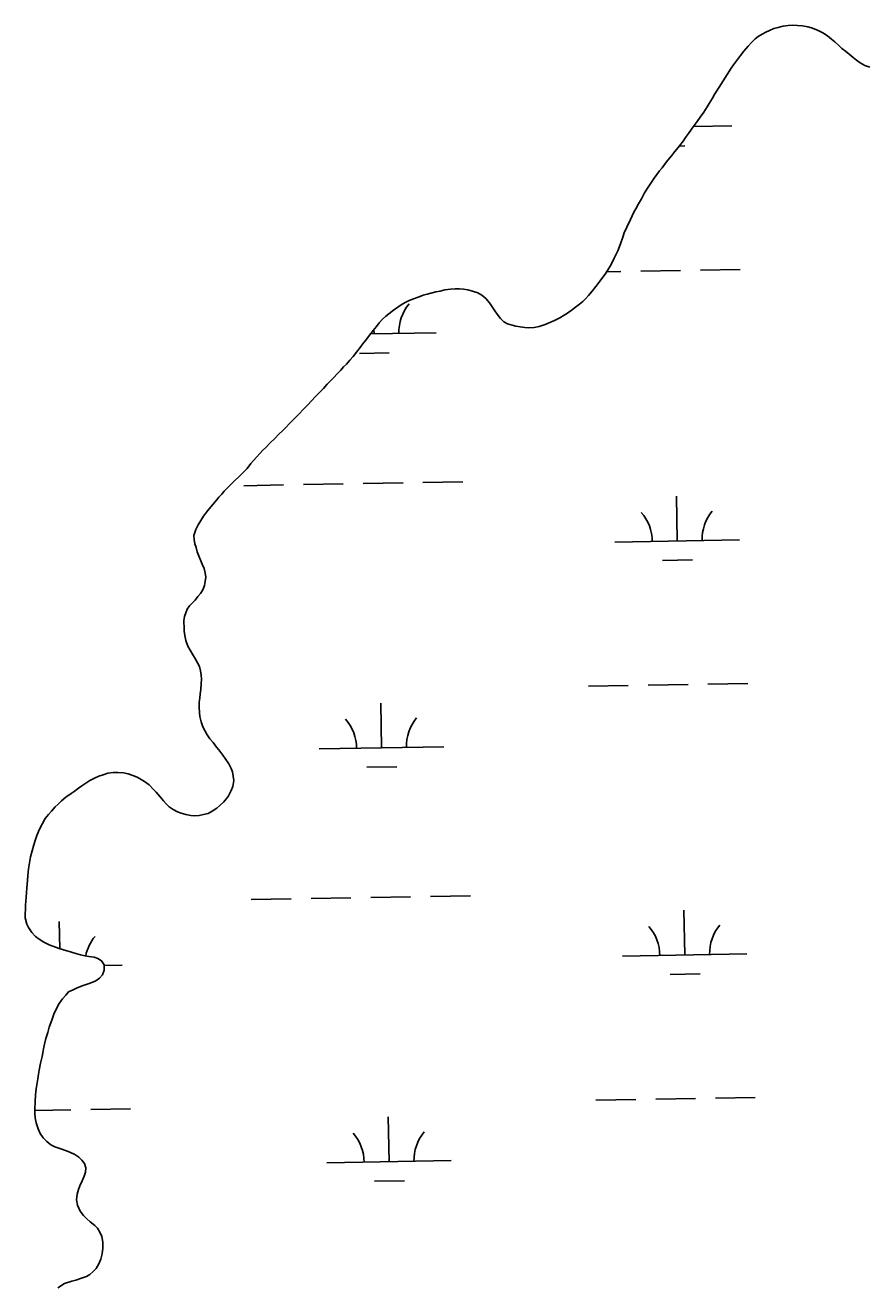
# Model space of a CAD drawing. Extents: x 3925854 to 3964121, y 224593 to 250589.
# Drawn here: x 3936672 to 3937348, y 246223 to 247238 of the extents above; entities that cross this region are included whole.
import ezdxf

# ---------------------------------------------------------------- set-up
doc = ezdxf.new("R2010")
doc.units = 0
doc.layers.add('V-WETL-SWMP', color=7, linetype='Continuous')

msp = doc.modelspace()

# ---------------------------------------------------------------- linework, layer by layer
at = {"layer": 'V-WETL-SWMP'}
for p, q in [((3937280.967, 247236.672), (3937277.316, 247235.793)), ((3937285.137, 247237.287), (3937280.967, 247236.672)), ((3937288.782, 247237.515), (3937285.137, 247237.287)), ((3937292.815, 247237.35), (3937288.782, 247237.515)), ((3937296.846, 247237.055), (3937292.815, 247237.35)), ((3937301.004, 247236.368), (3937296.846, 247237.055)), ((3937258.629, 247226.586), (3937256.004, 247224.006)), ((3937261.247, 247228.385), (3937258.629, 247226.586)), ((3937264.257, 247230.441), (3937261.247, 247228.385)), ((3937267.263, 247231.976), (3937264.257, 247230.441)), ((3937270.138, 247233.383), (3937267.263, 247231.976)), ((3937273.794, 247234.782), (3937270.138, 247233.383)), ((3937277.316, 247235.793), (3937273.794, 247234.782)), ((3937303.859, 247235.433), (3937301.004, 247236.368)), ((3937308.788, 247233.698), (3937303.859, 247235.433)), ((3937313.193, 247231.448), (3937308.788, 247233.698)), ((3937316.686, 247229.076), (3937313.193, 247231.448)), ((3937320.047, 247226.444), (3937316.686, 247229.076)), ((3937322.759, 247224.078), (3937320.047, 247226.444)), ((3937249.695, 247216.774), (3937246.802, 247213.285)), ((3937252.982, 247220.649), (3937249.695, 247216.774)), ((3937256.004, 247224.006), (3937252.982, 247220.649)), ((3937326.246, 247221.055), (3937322.759, 247224.078)), ((3937328.44, 247218.954), (3937326.246, 247221.055)), ((3937331.282, 247216.587), (3937328.44, 247218.954)), ((3937334.125, 247214.35), (3937331.282, 247216.587)), ((3937244.562, 247210.051), (3937241.402, 247205.785)), ((3937246.802, 247213.285), (3937244.562, 247210.051)), ((3937337.356, 247211.72), (3937334.125, 247214.35)), ((3937340.069, 247209.484), (3937337.356, 247211.72)), ((3937343.043, 247207.246), (3937340.069, 247209.484)), ((3937346.928, 247205.131), (3937343.043, 247207.246)), ((3937236.259, 247197.892), (3937233.092, 247192.844)), ((3937239.555, 247202.938), (3937236.259, 247197.892)), ((3937241.402, 247205.785), (3937239.555, 247202.938)), ((3937350.82, 247203.796), (3937346.928, 247205.131)), ((3937229.924, 247187.667), (3937226.365, 247182.362)), ((3937233.092, 247192.844), (3937229.924, 247187.667)), ((3937224.382, 247178.866), (3937221.743, 247174.595)), ((3937226.365, 247182.362), (3937224.382, 247178.866)), ((3937217.389, 247167.736), (3937214.622, 247163.726)), ((3937220.028, 247171.877), (3937217.389, 247167.736)), ((3937221.743, 247174.595), (3937220.028, 247171.877)), ((3937209.618, 247156.873), (3937207.641, 247154.027)), ((3937209.076, 247156.092), (3937240.049, 247156.655)), ((3937212.119, 247160.234), (3937209.618, 247156.873)), ((3937214.622, 247163.726), (3937212.119, 247160.234)), ((3937202.77, 247147.433), (3937200.792, 247144.457)), ((3937205.139, 247150.535), (3937202.77, 247147.433)), ((3937207.641, 247154.027), (3937205.139, 247150.535)), ((3937194.213, 247136.056), (3937191.581, 247132.695)), ((3937197.897, 247140.708), (3937194.213, 247136.056)), ((3937197.694, 247140.452), (3937202.336, 247140.536)), ((3937200.792, 247144.457), (3937197.897, 247140.708)), ((3937186.715, 247126.752), (3937183.95, 247123.002)), ((3937188.687, 247129.077), (3937186.715, 247126.752)), ((3937191.581, 247132.695), (3937188.687, 247129.077)), ((3937177.632, 247114.729), (3937175.391, 247111.365)), ((3937181.977, 247120.547), (3937177.632, 247114.729)), ((3937183.95, 247123.002), (3937181.977, 247120.547)), ((3937172.754, 247107.354), (3937169.852, 247102.825)), ((3937175.391, 247111.365), (3937172.754, 247107.354)), ((3937167.339, 247098.162), (3937164.961, 247094.018)), ((3937169.852, 247102.825), (3937167.339, 247098.162)), ((3937161.259, 247087.284), (3937158.476, 247081.452)), ((3937162.845, 247090.133), (3937161.259, 247087.284)), ((3937164.961, 247094.018), (3937162.845, 247090.133)), ((3937155.56, 247075.362), (3937153.568, 247070.695)), ((3937158.476, 247081.452), (3937155.56, 247075.362)), ((3937152.498, 247067.321), (3937150.63, 247062.002)), ((3937153.568, 247070.695), (3937152.498, 247067.321)), ((3937148.367, 247056.166), (3937145.584, 247050.334)), ((3937150.63, 247062.002), (3937148.367, 247056.166)), ((3937142.937, 247045.152), (3937140.032, 247040.362)), ((3937145.584, 247050.334), (3937142.937, 247045.152)), ((3937135.683, 247034.024), (3937132.656, 247030.016)), ((3937138.186, 247037.516), (3937135.683, 247034.024)), ((3937140.032, 247040.362), (3937138.186, 247037.516)), ((3937139.391, 247039.374), (3937150.755, 247039.581)), ((3937166.752, 247039.871), (3937198.747, 247040.453)), ((3937214.744, 247040.744), (3937246.739, 247041.326)), ((3937005.601, 247023.96), (3937002.211, 247023.209)), ((3937009.382, 247024.838), (3937005.601, 247023.96)), ((3937013.942, 247025.449), (3937009.382, 247024.838)), ((3937017.849, 247025.806), (3937013.942, 247025.449)), ((3937021.1, 247025.648), (3937017.849, 247025.806)), ((3937024.481, 247025.358), (3937021.1, 247025.648)), ((3937027.99, 247024.807), (3937024.481, 247025.358)), ((3937031.754, 247023.734), (3937027.99, 247024.807)), ((3937036.037, 247022.395), (3937031.754, 247023.734)), ((3937127.787, 247023.812), (3937124.894, 247020.324)), ((3937130.813, 247027.56), (3937127.787, 247023.812)), ((3937132.656, 247030.016), (3937130.813, 247027.56)), ((3936977.544, 247014.704), (3936974.275, 247012.911)), ((3936980.811, 247016.367), (3936977.544, 247014.704)), ((3936984.207, 247017.769), (3936980.811, 247016.367)), ((3936988.775, 247019.421), (3936984.207, 247017.769)), ((3936992.038, 247020.564), (3936988.775, 247019.421)), ((3936995.169, 247021.448), (3936992.038, 247020.564)), ((3937002.211, 247023.209), (3936995.169, 247021.448)), ((3937039.145, 247020.677), (3937036.037, 247022.395)), ((3937042.505, 247018.045), (3937039.145, 247020.677)), ((3937045.207, 247014.508), (3937042.505, 247018.045)), ((3937047.522, 247011.365), (3937045.207, 247014.508)), ((3937117.548, 247013.491), (3937114.404, 247011.046)), ((3937120.169, 247015.55), (3937117.548, 247013.491)), ((3937122.399, 247017.613), (3937120.169, 247015.55)), ((3937124.894, 247020.324), (3937122.399, 247017.613)), ((3936962.093, 247003.647), (3936959.472, 247001.458)), ((3936964.583, 247005.707), (3936962.093, 247003.647)), ((3936968.121, 247008.54), (3936964.583, 247005.707)), ((3936971.657, 247011.111), (3936968.121, 247008.54)), ((3936974.275, 247012.911), (3936971.657, 247011.111)), ((3937049.576, 247008.094), (3937047.522, 247011.365)), ((3937051.375, 247005.476), (3937049.576, 247008.094)), ((3937054.206, 247001.808), (3937051.375, 247005.476)), ((3937105.37, 247004.618), (3937101.837, 247002.436)), ((3937107.985, 247006.157), (3937105.37, 247004.618)), ((3937111.915, 247009.116), (3937107.985, 247006.157)), ((3937114.404, 247011.046), (3937111.915, 247009.116)), ((3936954.475, 246995.515), (3936951.844, 246992.155)), ((3936952.568, 246989.539), (3936952.505, 246992.999)), ((3936956.712, 246998.359), (3936954.475, 246995.515)), ((3936959.472, 247001.458), (3936956.712, 246998.359)), ((3937056.787, 246999.313), (3937054.206, 247001.808)), ((3937059.766, 246997.726), (3937056.787, 246999.313)), ((3937063.399, 246996.523), (3937059.766, 246997.726)), ((3937066.386, 246995.847), (3937063.399, 246996.523)), ((3937070.024, 246995.165), (3937066.386, 246995.847)), ((3937073.794, 246994.742), (3937070.024, 246995.165)), ((3937076.914, 246994.454), (3937073.794, 246994.742)), ((3937081.08, 246994.679), (3937076.914, 246994.454)), ((3937085.252, 246995.553), (3937081.08, 246994.679)), ((3937090.08, 246997.073), (3937085.252, 246995.553)), ((3937093.736, 246998.603), (3937090.08, 246997.073)), ((3937097.654, 247000.261), (3937093.736, 246998.603)), ((3937101.837, 247002.436), (3937097.654, 247000.261)), ((3936946.052, 246984.527), (3936943.42, 246981.167)), ((3936948.818, 246988.407), (3936946.052, 246984.527)), ((3936951.844, 246992.155), (3936948.818, 246988.407)), ((3936949.69, 246989.487), (3937002.559, 246990.448)), ((3936938.552, 246974.963), (3936935.788, 246971.344)), ((3936941.315, 246978.453), (3936938.552, 246974.963)), ((3936940.85, 246973.893), (3936964.846, 246974.329)), ((3936943.42, 246981.167), (3936941.315, 246978.453)), ((3936928.168, 246962.951), (3936925.802, 246960.239)), ((3936930.4, 246965.274), (3936928.168, 246962.951)), ((3936933.03, 246968.375), (3936930.4, 246965.274)), ((3936935.788, 246971.344), (3936933.03, 246968.375)), ((3936920.419, 246954.691), (3936917.793, 246951.981)), ((3936922.652, 246957.144), (3936920.419, 246954.691)), ((3936925.802, 246960.239), (3936922.652, 246957.144)), ((3936911.883, 246945.656), (3936908.337, 246941.913)), ((3936915.035, 246949.012), (3936911.883, 246945.656)), ((3936917.793, 246951.981), (3936915.035, 246949.012)), ((3936899.408, 246932.621), (3936895.994, 246929.137)), ((3936902.691, 246936.106), (3936899.408, 246932.621)), ((3936905.187, 246938.817), (3936902.691, 246936.106)), ((3936908.337, 246941.913), (3936905.187, 246938.817)), ((3936892.449, 246925.394), (3936888.641, 246921.524)), ((3936895.994, 246929.137), (3936892.449, 246925.394)), ((3936879.19, 246911.976), (3936876.041, 246909.011)), ((3936881.421, 246914.169), (3936879.19, 246911.976)), ((3936884.967, 246917.912), (3936881.421, 246914.169)), ((3936888.641, 246921.524), (3936884.967, 246917.912)), ((3936869.083, 246901.914), (3936865.538, 246898.301)), ((3936872.495, 246905.268), (3936869.083, 246901.914)), ((3936876.041, 246909.011), (3936872.495, 246905.268)), ((3936860.811, 246893.397), (3936858.315, 246890.686)), ((3936863.043, 246895.72), (3936860.811, 246893.397)), ((3936865.538, 246898.301), (3936863.043, 246895.72)), ((3936853.584, 246885.262), (3936850.686, 246881.253)), ((3936855.818, 246887.845), (3936853.584, 246885.262)), ((3936858.315, 246890.686), (3936855.818, 246887.845)), ((3936841.107, 246871.967), (3936838.481, 246869.257)), ((3936843.599, 246874.288), (3936841.107, 246871.967)), ((3936850.686, 246881.253), (3936843.599, 246874.288)), ((3936832.311, 246863.065), (3936830.209, 246860.741)), ((3936834.545, 246865.518), (3936832.311, 246863.065)), ((3936838.481, 246869.257), (3936834.545, 246865.518)), ((3936847.924, 246867.546), (3936879.919, 246868.127)), ((3936895.916, 246868.418), (3936927.911, 246869)), ((3936943.908, 246869.291), (3936975.903, 246869.873)), ((3936991.9, 246870.164), (3937023.895, 246870.745)), ((3936823.109, 246852.344), (3936820.216, 246848.856)), ((3936826.133, 246855.831), (3936823.109, 246852.344)), ((3936827.976, 246858.288), (3936826.133, 246855.831)), ((3936830.209, 246860.741), (3936827.976, 246858.288)), ((3937196.105, 246823.126), (3937195.451, 246859.12)), ((3936815.612, 246843.04), (3936813.37, 246839.676)), ((3936818.111, 246846.141), (3936815.612, 246843.04)), ((3936820.216, 246848.856), (3936818.111, 246846.141)), ((3936809.404, 246832.423), (3936807.8, 246827.493)), ((3936811.258, 246836.181), (3936809.404, 246832.423)), ((3936813.37, 246839.676), (3936811.258, 246836.181)), ((3936807.8, 246827.493), (3936808.032, 246824.237)), ((3936808.032, 246824.237), (3936808.653, 246820.849)), ((3936808.653, 246820.849), (3936809.669, 246817.977)), ((3937146.113, 246822.217), (3937246.097, 246824.035)), ((3936809.669, 246817.977), (3936810.549, 246814.456)), ((3936810.549, 246814.456), (3936812.076, 246810.409)), ((3936812.076, 246810.409), (3936813.35, 246807.275)), ((3936813.35, 246807.275), (3936814.626, 246804.401)), ((3936814.626, 246804.401), (3936816.028, 246801.006)), ((3936816.028, 246801.006), (3936817.04, 246797.614)), ((3937184.388, 246807.48), (3937208.384, 246807.916)), ((3936816.979, 246790.587), (3936816.301, 246787.47)), ((3936817.4, 246794.097), (3936816.979, 246790.587)), ((3936817.04, 246797.614), (3936817.4, 246794.097)), ((3936813.122, 246780.992), (3936811.149, 246778.536)), ((3936815.1, 246783.967), (3936813.122, 246780.992)), ((3936816.301, 246787.47), (3936815.1, 246783.967)), ((3936804.447, 246770.917), (3936802.471, 246768.201)), ((3936806.68, 246773.37), (3936804.447, 246770.917)), ((3936808.781, 246775.564), (3936806.68, 246773.37)), ((3936811.149, 246778.536), (3936808.781, 246775.564)), ((3936800.21, 246762.496), (3936799.66, 246759.117)), ((3936801.275, 246765.349), (3936800.21, 246762.496)), ((3936802.471, 246768.201), (3936801.275, 246765.349)), ((3936799.66, 246759.117), (3936799.891, 246757.695)), ((3936799.891, 246757.695), (3936799.988, 246753.937)), ((3936799.988, 246753.937), (3936800.088, 246750.568)), ((3936800.088, 246750.568), (3936800.577, 246747.195)), ((3936800.577, 246747.195), (3936801.319, 246743.042)), ((3936801.319, 246743.042), (3936803.094, 246738.622)), ((3936803.094, 246738.622), (3936804.752, 246735.498)), ((3936804.752, 246735.498), (3936806.666, 246732.113)), ((3936806.666, 246732.113), (3936809.094, 246728.205)), ((3936809.094, 246728.205), (3936810.882, 246725.209)), ((3936810.882, 246725.209), (3936812.282, 246722.347)), ((3936812.282, 246722.347), (3936813.288, 246718.84)), ((3936813.288, 246718.84), (3936813.776, 246715.337)), ((3936813.776, 246715.337), (3936813.876, 246711.968)), ((3936813.876, 246711.968), (3936813.844, 246708.211)), ((3936812.998, 246700.315), (3936812.579, 246696.82)), ((3936813.416, 246703.68), (3936812.998, 246700.315)), ((3936813.844, 246708.211), (3936813.416, 246703.68)), ((3937124.808, 246706.379), (3937156.803, 246706.961)), ((3937172.8, 246707.251), (3937204.795, 246707.833)), ((3937220.792, 246708.124), (3937252.787, 246708.706)), ((3936812.162, 246693.585), (3936811.998, 246689.57)), ((3936811.998, 246689.57), (3936812.349, 246685.161)), ((3936812.579, 246696.82), (3936812.162, 246693.585)), ((3936958.616, 246656.919), (3936957.961, 246692.913)), ((3936812.349, 246685.161), (3936812.711, 246682.178)), ((3936812.711, 246682.178), (3936813.711, 246677.894)), ((3936813.711, 246677.894), (3936815.1, 246673.736)), ((3936815.1, 246673.736), (3936816.883, 246670.222)), ((3936816.883, 246670.222), (3936818.542, 246667.228)), ((3936818.542, 246667.228), (3936820.718, 246664.229)), ((3936820.718, 246664.229), (3936823.283, 246661.097)), ((3936823.283, 246661.097), (3936825.973, 246657.576)), ((3936825.973, 246657.576), (3936827.896, 246655.227)), ((3936827.896, 246655.227), (3936831.099, 246651.053)), ((3936831.099, 246651.053), (3936832.889, 246648.317)), ((3936832.889, 246648.317), (3936835.833, 246644.145)), ((3936908.624, 246656.01), (3937008.607, 246657.828)), ((3936835.833, 246644.145), (3936837.744, 246640.371)), ((3936837.744, 246640.371), (3936838.885, 246637.511)), ((3936946.898, 246641.273), (3936970.894, 246641.709)), ((3936721.034, 246628.556), (3936717.906, 246626.38)), ((3936724.42, 246630.599), (3936721.034, 246628.556)), ((3936728.065, 246632.511), (3936724.42, 246630.599)), ((3936731.576, 246634.036), (3936728.065, 246632.511)), ((3936734.956, 246635.302), (3936731.576, 246634.036)), ((3936738.853, 246636.434), (3936734.956, 246635.302)), ((3936743.005, 246637.176), (3936738.853, 246636.434)), ((3936746.762, 246637.143), (3936743.005, 246637.176)), ((3936751.423, 246636.714), (3936746.762, 246637.143)), ((3936755.045, 246636.035), (3936751.423, 246636.714)), ((3936758.79, 246634.707), (3936755.045, 246636.035)), ((3936762.276, 246633.251), (3936758.79, 246634.707)), ((3936765.5, 246631.539), (3936762.276, 246633.251)), ((3936768.207, 246629.961), (3936765.5, 246631.539)), ((3936771.94, 246627.078), (3936768.207, 246629.961)), ((3936838.885, 246637.511), (3936839.504, 246634.137)), ((3936839.862, 246630.636), (3936839.042, 246625.719)), ((3936839.504, 246634.137), (3936839.862, 246630.636)), ((3936709.171, 246620.107), (3936704.999, 246617.163)), ((3936711.777, 246621.899), (3936709.171, 246620.107)), ((3936715.299, 246624.589), (3936711.777, 246621.899)), ((3936717.906, 246626.38), (3936715.299, 246624.589)), ((3936775.406, 246623.42), (3936771.94, 246627.078)), ((3936777.59, 246621.199), (3936775.406, 246623.42)), ((3936780.796, 246617.414), (3936777.59, 246621.199)), ((3936835.346, 246617.848), (3936831.81, 246613.474)), ((3936837.85, 246622.75), (3936835.346, 246617.848)), ((3936839.042, 246625.719), (3936837.85, 246622.75)), ((3936696.511, 246609.463), (3936693.371, 246605.992)), ((3936698.863, 246611.775), (3936696.511, 246609.463)), ((3936701.606, 246614.342), (3936698.863, 246611.775)), ((3936704.999, 246617.163), (3936701.606, 246614.342)), ((3936783.36, 246614.282), (3936780.796, 246617.414)), ((3936785.671, 246611.8), (3936783.36, 246614.282)), ((3936787.983, 246609.448), (3936785.671, 246611.8)), ((3936791.333, 246607.346), (3936787.983, 246609.448)), ((3936826.325, 246608.468), (3936822.676, 246606.038)), ((3936828.675, 246610.521), (3936826.325, 246608.468)), ((3936831.81, 246613.474), (3936828.675, 246610.521)), ((3936688.526, 246600.074), (3936686.159, 246596.078)), ((3936691.145, 246603.291), (3936688.526, 246600.074)), ((3936693.371, 246605.992), (3936691.145, 246603.291)), ((3936794.685, 246605.374), (3936791.333, 246607.346)), ((3936797.526, 246604.312), (3936794.685, 246605.374)), ((3936801.533, 246603.241), (3936797.526, 246604.312)), ((3936805.414, 246602.56), (3936801.533, 246603.241)), ((3936808.652, 246602.402), (3936805.414, 246602.56)), ((3936812.021, 246602.503), (3936808.652, 246602.402)), ((3936815.526, 246603.25), (3936812.021, 246602.503)), ((3936819.292, 246604.253), (3936815.526, 246603.25)), ((3936822.676, 246606.038), (3936819.292, 246604.253)), ((3936683.919, 246591.692), (3936681.8, 246586.399)), ((3936686.159, 246596.078), (3936683.919, 246591.692)), ((3936679.273, 246578.906), (3936677.937, 246574.253)), ((3936680.341, 246582.524), (3936679.273, 246578.906)), ((3936681.8, 246586.399), (3936680.341, 246582.524)), ((3936676.727, 246569.211), (3936675.779, 246564.425)), ((3936677.937, 246574.253), (3936676.727, 246569.211)), ((3936674.96, 246559.638), (3936674.395, 246554.202)), ((3936675.779, 246564.425), (3936674.96, 246559.638)), ((3936674.231, 246550.186), (3936673.792, 246544.489)), ((3936674.395, 246554.202), (3936674.231, 246550.186)), ((3936673.08, 246536.981), (3936672.504, 246530.378)), ((3936673.792, 246544.489), (3936673.08, 246536.981)), ((3936949.956, 246536.671), (3936981.951, 246537.253)), ((3936997.948, 246537.544), (3937029.943, 246538.125)), ((3936672.504, 246530.378), (3936672.418, 246520.403)), ((3936853.972, 246534.926), (3936885.967, 246535.507)), ((3936901.964, 246535.798), (3936933.959, 246536.38)), ((3937202.153, 246490.506), (3937201.499, 246526.5)), ((3936672.418, 246520.403), (3936673.668, 246515.209)), ((3936700.073, 246495.43), (3936699.674, 246517.376)), ((3936673.668, 246515.209), (3936674.94, 246512.477)), ((3936674.94, 246512.477), (3936677.627, 246508.567)), ((3936677.627, 246508.567), (3936680.709, 246505.301)), ((3936680.709, 246505.301), (3936683.54, 246503.074)), ((3936683.54, 246503.074), (3936687.407, 246500.838)), ((3936687.407, 246500.838), (3936691.665, 246498.728)), ((3936691.665, 246498.728), (3936699.67, 246495.549)), ((3936699.67, 246495.549), (3936705.098, 246493.948)), ((3936705.098, 246493.948), (3936709.491, 246492.614)), ((3936709.491, 246492.614), (3936713.111, 246491.676)), ((3936713.111, 246491.676), (3936716.859, 246490.607)), ((3936716.859, 246490.607), (3936720.35, 246489.799)), ((3936720.35, 246489.799), (3936723.586, 246489.382)), ((3936723.586, 246489.382), (3936727.726, 246488.699)), ((3936727.726, 246488.699), (3936730.698, 246487.766)), ((3936730.698, 246487.766), (3936733.789, 246485.666)), ((3937152.161, 246489.597), (3937252.145, 246491.415)), ((3936733.789, 246485.666), (3936735.705, 246482.54)), ((3936735.928, 246478.262), (3936734.339, 246474.389)), ((3936735.705, 246482.54), (3936735.928, 246478.262)), ((3936735.732, 246482.025), (3936750.32, 246482.291)), ((3936718.069, 246465.72), (3936713.647, 246463.815)), ((3936724.564, 246467.737), (3936718.069, 246465.72)), ((3936728.986, 246469.642), (3936724.564, 246467.737)), ((3936732.115, 246471.947), (3936728.986, 246469.642)), ((3936734.339, 246474.389), (3936732.115, 246471.947)), ((3937190.436, 246474.86), (3937214.432, 246475.296)), ((3936702.302, 246455.362), (3936699.677, 246451.498)), ((3936704.918, 246458.19), (3936702.302, 246455.362)), ((3936707.272, 246460.76), (3936704.918, 246458.19)), ((3936710.915, 246462.543), (3936707.272, 246460.76)), ((3936713.647, 246463.815), (3936710.915, 246462.543)), ((3936697.439, 246447.371), (3936695.457, 246442.983)), ((3936699.677, 246451.498), (3936697.439, 246447.371)), ((3936692.935, 246436.008), (3936691.738, 246432.391)), ((3936694.127, 246438.978), (3936692.935, 246436.008)), ((3936695.457, 246442.983), (3936694.127, 246438.978)), ((3936690.665, 246428.254), (3936689.068, 246423.345)), ((3936691.738, 246432.391), (3936690.665, 246428.254)), ((3936687.052, 246414.94), (3936686.637, 246411.964)), ((3936687.862, 246418.691), (3936687.052, 246414.94)), ((3936689.068, 246423.345), (3936687.862, 246418.691)), ((3936685.964, 246408.99), (3936684.751, 246403.559)), ((3936686.637, 246411.964), (3936685.964, 246408.99)), ((3936683.118, 246394.633), (3936682.439, 246391.011)), ((3936683.666, 246397.997), (3936683.118, 246394.633)), ((3936684.751, 246403.559), (3936683.666, 246397.997)), ((3936682.439, 246391.011), (3936681.074, 246382.99)), ((3936680.772, 246378.069), (3936680.334, 246372.372)), ((3936681.074, 246382.99), (3936680.772, 246378.069)), ((3937130.856, 246373.759), (3937162.851, 246374.341)), ((3937178.848, 246374.631), (3937210.843, 246375.213)), ((3937226.84, 246375.504), (3937258.835, 246376.086)), ((3936680.334, 246372.372), (3936680.026, 246366.674)), ((3936680.026, 246366.674), (3936680.125, 246363.175)), ((3936680.057, 246365.562), (3936709.018, 246366.088)), ((3936725.015, 246366.379), (3936757.01, 246366.961)), ((3936680.125, 246363.175), (3936680.483, 246359.674)), ((3936680.483, 246359.674), (3936681.096, 246355.652)), ((3936681.096, 246355.652), (3936682.739, 246350.844)), ((3936964.664, 246324.299), (3936964.009, 246360.293)), ((3936682.739, 246350.844), (3936684.519, 246346.941)), ((3936684.519, 246346.941), (3936686.822, 246343.553)), ((3936686.822, 246343.553), (3936689.777, 246340.677)), ((3936689.777, 246340.677), (3936692.863, 246337.929)), ((3936692.863, 246337.929), (3936696.217, 246336.216)), ((3936696.217, 246336.216), (3936700.867, 246334.621)), ((3936700.867, 246334.621), (3936704.614, 246333.422)), ((3936704.614, 246333.422), (3936708.101, 246332.097)), ((3936708.101, 246332.097), (3936712.23, 246330.117)), ((3936712.23, 246330.117), (3936715.321, 246328.017)), ((3936715.321, 246328.017), (3936717.761, 246325.535)), ((3936717.761, 246325.535), (3936720.071, 246322.923)), ((3936914.672, 246323.39), (3937014.655, 246325.208)), ((3936720.787, 246315.921), (3936719.723, 246312.691)), ((3936720.071, 246322.923), (3936720.947, 246319.418)), ((3936720.947, 246319.418), (3936720.787, 246315.921)), ((3936716.159, 246305.077), (3936715.097, 246302.107)), ((3936718.137, 246309.077), (3936716.159, 246305.077)), ((3936719.723, 246312.691), (3936718.137, 246309.077)), ((3936952.946, 246308.653), (3936976.942, 246309.089)), ((3936714.026, 246298.229), (3936713.6, 246293.828)), ((3936713.6, 246293.828), (3936714.339, 246289.416)), ((3936715.097, 246302.107), (3936714.026, 246298.229)), ((3936714.339, 246289.416), (3936716.63, 246284.732)), ((3936716.63, 246284.732), (3936719.191, 246281.211)), ((3936719.191, 246281.211), (3936721.502, 246278.73)), ((3936721.502, 246278.73), (3936724.589, 246276.112)), ((3936724.589, 246276.112), (3936728.19, 246273.101)), ((3936728.19, 246273.101), (3936730.374, 246270.879)), ((3936730.374, 246270.879), (3936732.42, 246267.752)), ((3936732.42, 246267.752), (3936733.944, 246264.24)), ((3936733.944, 246264.24), (3936734.811, 246259.698)), ((3936734.77, 246254.905), (3936734.082, 246250.246)), ((3936734.811, 246259.698), (3936734.77, 246254.905)), ((3936733.008, 246245.98), (3936731.551, 246242.235)), ((3936734.082, 246250.246), (3936733.008, 246245.98)), ((3936721.617, 246232.215), (3936717.587, 246230.696)), ((3936724.222, 246233.748), (3936721.617, 246232.215)), ((3936726.701, 246235.799), (3936724.222, 246233.748)), ((3936729.317, 246238.627), (3936726.701, 246235.799)), ((3936731.551, 246242.235), (3936729.317, 246238.627)), ((3936703.818, 246226.539), (3936698.476, 246223.087)), ((3936709.794, 246228.431), (3936703.818, 246226.539)), ((3936712.91, 246229.181), (3936709.794, 246228.431)), ((3936717.587, 246230.696), (3936712.91, 246229.181))]:
    msp.add_line(p, q, dxfattribs=at)
for centre, start, end in [((3937245.282, 247157.225), 179.658312, 181.813534), ((3937007.793, 246991.018), 140.269876, 181.813534), ((3937140.863, 246822.597), 0.269879, 41.813537), ((3937251.33, 246824.605), 140.269876, 181.813534), ((3936903.373, 246656.39), 0.269879, 41.813537), ((3937013.841, 246658.398), 140.269876, 181.813534), ((3937146.911, 246489.977), 0.269879, 41.813537), ((3937257.378, 246491.985), 140.269876, 181.813534), ((3936755.553, 246482.861), 140.269876, 168.781605), ((3936909.421, 246323.77), 0.269879, 41.813537), ((3937019.889, 246325.778), 140.269876, 181.813534)]:
    msp.add_arc(centre, 35.246, start, end, dxfattribs=at)

doc.saveas('drawing.dxf')
